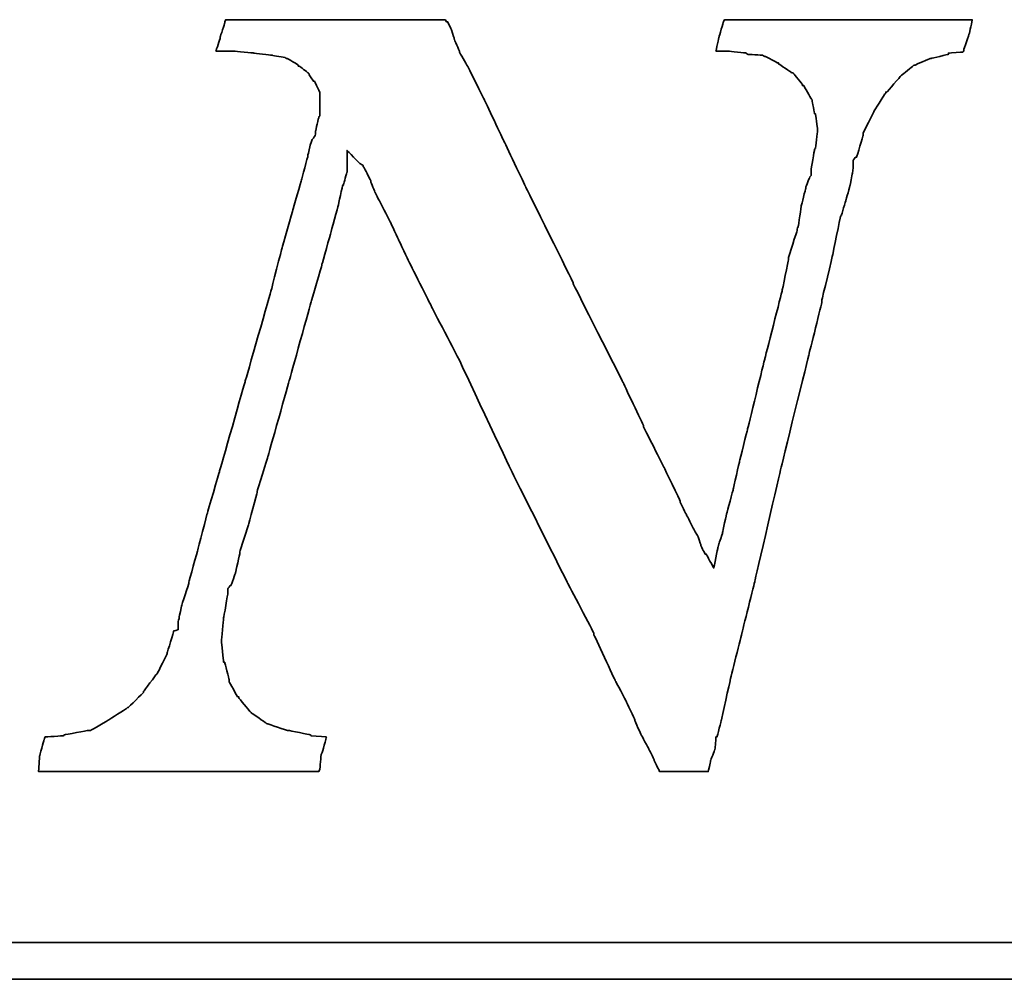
# Model space of a CAD drawing. Header units: millimetres. Extents: x -227 to 3135, y -1502 to 860.
# Tile 578 of 582: x 1254.26 to 1259.64, y -205.29 to -200.05. Entities that reach past the tile are written whole.
import ezdxf

# ---------------------------------------------------------------- set-up
doc = ezdxf.new("R2010")
doc.units = ezdxf.units.MM
doc.layers.add('DIM', color=4, linetype='CONTINUOUS')
doc.layers.add('layer 1', color=7, linetype='CONTINUOUS')

# ---------------------------------------------------------------- blocks, each defined once
blk = doc.blocks.new('TBI MOTION logo(完整正式版)')
at = {"layer": 'layer 1', "color": 22, "lineweight": 35}
for points, knots in [([(58.92625, -7.91875), (58.92625, -7.91875), (58.58625, -7.89375), (58.58625, -7.89375), (58.58625, -7.89375), (58.58625, -7.89375), (58.56625, -7.87125), (58.56625, -7.87125), (58.56625, -7.87125), (58.56625, -7.87125), (58.08375, -7.77375), (58.08375, -7.77375), (58.08375, -7.77375), (58.08375, -7.77375), (58.06125, -7.77375), (58.06125, -7.77375), (58.06125, -7.77375), (58.06125, -7.77375), (57.62625, -7.63125), (57.62625, -7.63125), (57.62625, -7.63125), (57.62625, -7.63125), (57.60625, -7.63125), (57.60625, -7.63125), (57.60625, -7.63125), (57.60625, -7.63125), (57.58125, -7.60625), (57.58125, -7.60625), (57.58125, -7.60625), (57.58125, -7.60625), (57.26625, -7.38875), (57.26625, -7.38875), (57.26625, -7.38875), (57.26625, -7.38875), (57.24625, -7.36875), (57.24625, -7.36875), (57.24625, -7.36875), (57.24625, -7.36875), (57.22125, -7.34375), (57.22125, -7.34375), (57.22125, -7.34375), (57.22125, -7.34375), (56.98125, -7.05375), (56.98125, -7.05375), (56.98125, -7.05375), (56.98125, -7.05375), (56.98125, -7.02875), (56.98125, -7.02875), (56.98125, -7.02875), (56.98125, -7.02875), (56.95625, -7.02875), (56.95625, -7.02875), (56.95625, -7.02875), (56.95625, -7.02875), (56.76625, -6.69625), (56.76625, -6.69625), (56.76625, -6.69625), (56.76625, -6.69625), (56.76625, -6.67125), (56.76625, -6.67125), (56.76625, -6.67125), (56.76625, -6.67125), (56.76625, -6.64875), (56.76625, -6.64875), (56.76625, -6.64875), (56.76625, -6.64875), (56.67125, -6.26375), (56.67125, -6.26375), (56.67125, -6.26375), (56.67125, -6.26375), (56.64625, -6.26375), (56.64625, -6.26375), (56.64625, -6.26375), (56.64625, -6.26375), (56.64625, -6.23875), (56.64625, -6.23875), (56.64625, -6.23875), (56.64625, -6.23875), (56.59625, -5.80875), (56.59625, -5.80875), (56.59625, -5.80875), (56.59625, -5.80875), (56.59625, -5.78375), (56.59625, -5.78375), (56.59625, -5.78375), (56.59625, -5.78375), (56.64625, -5.30375), (56.64625, -5.30375), (56.64625, -5.30375), (56.64625, -5.30375), (56.64625, -5.27875), (56.64625, -5.27875), (56.64625, -5.27875), (56.64625, -5.27875), (56.74125, -4.72875), (56.74125, -4.72875), (56.74125, -4.72875), (56.74125, -4.72875), (56.74125, -4.67875), (56.74125, -4.67875), (56.74125, -4.67875), (56.74125, -4.67875), (56.74125, -4.63375), (56.74125, -4.63375), (56.74125, -4.63375), (56.74125, -4.63375), (56.79125, -4.55875), (56.79125, -4.55875), (56.79125, -4.55875), (56.79125, -4.55875), (56.81125, -4.55875), (56.81125, -4.55875), (56.81125, -4.55875), (56.81125, -4.55875), (56.91125, -4.27375), (56.91125, -4.27375), (56.91125, -4.27375), (56.91125, -4.27375), (57.00625, -3.83874), (57.00625, -3.83874), (57.00625, -3.83874), (57.00625, -3.83874), (57.00625, -3.81374), (57.00625, -3.81374), (57.00625, -3.81374), (57.00625, -3.81374), (57.19875, -3.21374), (57.19875, -3.21374), (57.19875, -3.21374), (57.19875, -3.21374), (57.38625, -2.49625), (57.38625, -2.49625), (57.38625, -2.49625), (57.38625, -2.49625), (57.38625, -2.47374), (57.38625, -2.47374), (57.38625, -2.47374), (57.38625, -2.47374), (57.62625, -1.70375), (57.62625, -1.70375), (57.62625, -1.70375), (57.62625, -1.70375), (58.10625, 0.00125), (58.10625, 0.00125), (58.10625, 0.00125), (58.10625, 0.00125), (58.58625, 1.72625), (58.58625, 1.72625), (58.58625, 1.72625), (58.58625, 1.72625), (58.82625, 2.54125), (58.82625, 2.54125), (58.82625, 2.54125), (58.82625, 2.54125), (58.82625, 2.56374), (58.82625, 2.56374), (58.82625, 2.56374), (58.82625, 2.56374), (59.02125, 3.26125), (59.02125, 3.26125), (59.02125, 3.26125), (59.02125, 3.26125), (59.18625, 3.86125), (59.18625, 3.86125), (59.18625, 3.86125), (59.18625, 3.86125), (59.28625, 4.31875), (59.28625, 4.31875), (59.28625, 4.31875), (59.28625, 4.31875), (59.30625, 4.31875), (59.30625, 4.31875), (59.30625, 4.31875), (59.30625, 4.31875), (59.30625, 4.34125), (59.30625, 4.34125), (59.30625, 4.34125), (59.30625, 4.34125), (59.38125, 4.60625), (59.38125, 4.60625), (59.38125, 4.60625), (59.38125, 4.60625), (59.38125, 4.65125), (59.38125, 4.65125), (59.38125, 4.65125), (59.38125, 4.65125), (59.38125, 5.08625), (59.38125, 5.08625), (59.38125, 5.08625), (59.38125, 5.08625), (59.66625, 4.79624), (59.66625, 4.79624), (59.66625, 4.79624), (59.66625, 4.79624), (59.74125, 4.75124), (59.74125, 4.75124), (59.74125, 4.75124), (59.74125, 4.75124), (59.74125, 4.72624), (59.74125, 4.72624), (59.74125, 4.72624), (59.74125, 4.72624), (59.76125, 4.70124), (59.76125, 4.70124), (59.76125, 4.70124), (59.76125, 4.70124), (59.81125, 4.60625), (59.81125, 4.60625), (59.81125, 4.60625), (59.81125, 4.60625), (59.90625, 4.41125), (59.90625, 4.41125), (59.90625, 4.41125), (59.90625, 4.41125), (59.90625, 4.39125), (59.90625, 4.39125), (59.90625, 4.39125), (59.90625, 4.39125), (60.00375, 4.15124), (60.00375, 4.15124), (60.00375, 4.15124), (60.00375, 4.15124), (60.14625, 3.88374), (60.14625, 3.88374), (60.14625, 3.88374), (60.14625, 3.88374), (60.34125, 3.50124), (60.34125, 3.50124), (60.34125, 3.50124), (60.34125, 3.50124), (60.53125, 3.09125), (60.53125, 3.09125), (60.53125, 3.09125), (60.53125, 3.09125), (60.74625, 2.63625), (60.74625, 2.63625), (60.74625, 2.63625), (60.74625, 2.63625), (61.25125, 1.63124), (61.25125, 1.63124), (61.25125, 1.63124), (61.25125, 1.63124), (61.85125, 0.47625), (61.85125, 0.47625), (61.85125, 0.47625), (61.85125, 0.47625), (63.02625, -2.01874), (63.02625, -2.01874), (63.02625, -2.01874), (63.02625, -2.01874), (64.27625, -4.51374), (64.27625, -4.51374), (64.27625, -4.51374), (64.27625, -4.51374), (64.85125, -5.61375), (64.85125, -5.61375), (64.85125, -5.61375), (64.85125, -5.61375), (64.85125, -5.64125), (64.85125, -5.64125), (64.85125, -5.64125), (64.85125, -5.64125), (65.32875, -6.67125), (65.32875, -6.67125), (65.32875, -6.67125), (65.32875, -6.67125), (65.57125, -7.12875), (65.57125, -7.12875), (65.57125, -7.12875), (65.57125, -7.12875), (65.76125, -7.53625), (65.76125, -7.53625), (65.76125, -7.53625), (65.76125, -7.53625), (65.76125, -7.55625), (65.76125, -7.55625), (65.76125, -7.55625), (65.76125, -7.55625), (65.90375, -7.87125), (65.90375, -7.87125), (65.90375, -7.87125), (65.90375, -7.87125), (66.07125, -8.18125), (66.07125, -8.18125), (66.07125, -8.18125), (66.07125, -8.18125), (66.19125, -8.42375), (66.19125, -8.42375), (66.19125, -8.42375), (66.19125, -8.42375), (66.19125, -8.44375), (66.19125, -8.44375), (66.19125, -8.44375), (66.19125, -8.44375), (66.29125, -8.63875), (66.29125, -8.63875), (66.29125, -8.63875), (66.29125, -8.63875), (66.31125, -8.68625), (66.31125, -8.68625), (66.31125, -8.68625), (66.31125, -8.68625), (66.38375, -8.68625), (66.38375, -8.68625), (66.38375, -8.68625), (66.38375, -8.68625), (66.84125, -8.68625), (66.84125, -8.68625), (66.84125, -8.68625), (66.84125, -8.68625), (67.29625, -8.68625), (67.29625, -8.68625), (67.29625, -8.68625), (67.29625, -8.68625), (67.36625, -8.68625), (67.36625, -8.68625), (67.36625, -8.68625), (67.36625, -8.68625), (67.39125, -8.68625), (67.39125, -8.68625), (67.39125, -8.68625), (67.39125, -8.68625), (67.44125, -8.46875), (67.44125, -8.46875), (67.44125, -8.46875), (67.44125, -8.46875), (67.44125, -8.44375), (67.44125, -8.44375), (67.44125, -8.44375), (67.44125, -8.44375), (67.53625, -8.20375), (67.53625, -8.20375), (67.53625, -8.20375), (67.53625, -8.20375), (67.56125, -7.94375), (67.56125, -7.94375), (67.56125, -7.94375), (67.56125, -7.94375), (67.56125, -7.91875), (67.56125, -7.91875), (67.56125, -7.91875), (67.56125, -7.91875), (67.58625, -7.91875), (67.58625, -7.91875), (67.58625, -7.91875), (67.58625, -7.91875), (67.68125, -7.53625), (67.68125, -7.53625), (67.68125, -7.53625), (67.68125, -7.53625), (67.87375, -6.67125), (67.87375, -6.67125), (67.87375, -6.67125), (67.87375, -6.67125), (68.13625, -5.61375), (68.13625, -5.61375), (68.13625, -5.61375), (68.13625, -5.61375), (68.42375, -4.46374), (68.42375, -4.46374), (68.42375, -4.46374), (68.42375, -4.46374), (68.99875, -1.96874), (68.99875, -1.96874), (68.99875, -1.96874), (68.99875, -1.96874), (69.62625, 0.57625), (69.62625, 0.57625), (69.62625, 0.57625), (69.62625, 0.57625), (69.91125, 1.72625), (69.91125, 1.72625), (69.91125, 1.72625), (69.91125, 1.72625), (69.91125, 1.77625), (69.91125, 1.77625), (69.91125, 1.77625), (69.91125, 1.77625), (70.15125, 2.78124), (70.15125, 2.78124), (70.15125, 2.78124), (70.15125, 2.78124), (70.32125, 3.62125), (70.32125, 3.62125), (70.32125, 3.62125), (70.32125, 3.62125), (70.34125, 3.64625), (70.34125, 3.64625), (70.34125, 3.64625), (70.34125, 3.64625), (70.44125, 3.98125), (70.44125, 3.98125), (70.44125, 3.98125), (70.44125, 3.98125), (70.53625, 4.31875), (70.53625, 4.31875), (70.53625, 4.31875), (70.53625, 4.31875), (70.58125, 4.55875), (70.58125, 4.55875), (70.58125, 4.55875), (70.58125, 4.55875), (70.60625, 4.72624), (70.60625, 4.72624), (70.60625, 4.72624), (70.60625, 4.72624), (70.60625, 4.79624), (70.60625, 4.79624), (70.60625, 4.79624), (70.60625, 4.79624), (70.60625, 4.87125), (70.60625, 4.87125), (70.60625, 4.87125), (70.60625, 4.87125), (70.65625, 4.94125), (70.65625, 4.94125), (70.65625, 4.94125), (70.65625, 4.94125), (70.68125, 4.94125), (70.68125, 4.94125), (70.68125, 4.94125), (70.68125, 4.94125), (70.82125, 5.42125), (70.82125, 5.42125), (70.82125, 5.42125), (70.82125, 5.42125), (70.82125, 5.44625), (70.82125, 5.44625), (70.82125, 5.44625), (70.82125, 5.44625), (70.82125, 5.47125), (70.82125, 5.47125), (70.82125, 5.47125), (70.82125, 5.47125), (71.06125, 5.94625), (71.06125, 5.94625), (71.06125, 5.94625), (71.06125, 5.94625), (71.30125, 6.33124), (71.30125, 6.33124), (71.30125, 6.33124), (71.30125, 6.33124), (71.32625, 6.35625), (71.32625, 6.35625), (71.32625, 6.35625), (71.32625, 6.35625), (71.32625, 6.38124), (71.32625, 6.38124), (71.32625, 6.38124), (71.32625, 6.38124), (71.35125, 6.38124), (71.35125, 6.38124), (71.35125, 6.38124), (71.35125, 6.38124), (71.66125, 6.74125), (71.66125, 6.74125), (71.66125, 6.74125), (71.66125, 6.74125), (71.68625, 6.76625), (71.68625, 6.76625), (71.68625, 6.76625), (71.68625, 6.76625), (71.92625, 6.95624), (71.92625, 6.95624), (71.92625, 6.95624), (71.92625, 6.95624), (71.95125, 6.98125), (71.95125, 6.98125), (71.95125, 6.98125), (71.95125, 6.98125), (71.97625, 6.98125), (71.97625, 6.98125), (71.97625, 6.98125), (71.97625, 6.98125), (72.31125, 7.12624), (72.31125, 7.12624), (72.31125, 7.12624), (72.31125, 7.12624), (72.33375, 7.12624), (72.33375, 7.12624), (72.33375, 7.12624), (72.33375, 7.12624), (72.71625, 7.21875), (72.71625, 7.21875), (72.71625, 7.21875), (72.71625, 7.21875), (72.71625, 7.24624), (72.71625, 7.24624), (72.71625, 7.24624), (72.71625, 7.24624), (72.74125, 7.24624), (72.74125, 7.24624), (72.74125, 7.24624), (72.74125, 7.24624), (73.03124, 7.26624), (73.03124, 7.26624), (73.03124, 7.26624), (73.03124, 7.26624), (73.05375, 7.29125), (73.05375, 7.29125), (73.05375, 7.29125), (73.05375, 7.29125), (73.05375, 7.31625), (73.05375, 7.31625), (73.05375, 7.31625), (73.05375, 7.31625), (73.17625, 7.67625), (73.17625, 7.67625), (73.17625, 7.67625), (73.17625, 7.67625), (73.24625, 7.98625), (73.24625, 7.98625), (73.24625, 7.98625), (73.24625, 7.98625), (73.19625, 7.98625), (73.19625, 7.98625), (73.19625, 7.98625), (73.19625, 7.98625), (72.93625, 7.98625), (72.93625, 7.98625), (72.93625, 7.98625), (72.93625, 7.98625), (72.55125, 7.98625), (72.55125, 7.98625), (72.55125, 7.98625), (72.55125, 7.98625), (72.09625, 7.98625), (72.09625, 7.98625), (72.09625, 7.98625), (72.09625, 7.98625), (71.64125, 7.98625), (71.64125, 7.98625), (71.64125, 7.98625), (71.64125, 7.98625), (70.53625, 7.98625), (70.53625, 7.98625), (70.53625, 7.98625), (70.53625, 7.98625), (69.47875, 7.98625), (69.47875, 7.98625), (69.47875, 7.98625), (69.47875, 7.98625), (68.95125, 7.98625), (68.95125, 7.98625), (68.95125, 7.98625), (68.95125, 7.98625), (68.52125, 7.98625), (68.52125, 7.98625), (68.52125, 7.98625), (68.52125, 7.98625), (68.13625, 7.98625), (68.13625, 7.98625), (68.13625, 7.98625), (68.13625, 7.98625), (67.87375, 7.98625), (67.87375, 7.98625), (67.87375, 7.98625), (67.87375, 7.98625), (67.75125, 7.98625), (67.75125, 7.98625), (67.75125, 7.98625), (67.75125, 7.98625), (67.72625, 7.94125), (67.72625, 7.94125), (67.72625, 7.94125), (67.72625, 7.94125), (67.63125, 7.60625), (67.63125, 7.60625), (67.63125, 7.60625), (67.63125, 7.60625), (67.56125, 7.29125), (67.56125, 7.29125), (67.56125, 7.29125), (67.56125, 7.29125), (67.72625, 7.29125), (67.72625, 7.29125), (67.72625, 7.29125), (67.72625, 7.29125), (67.82625, 7.29125), (67.82625, 7.29125), (67.82625, 7.29125), (67.82625, 7.29125), (67.84625, 7.29125), (67.84625, 7.29125), (67.84625, 7.29125), (67.84625, 7.29125), (68.23125, 7.24624), (68.23125, 7.24624), (68.23125, 7.24624), (68.23125, 7.24624), (68.25875, 7.21875), (68.25875, 7.21875), (68.25875, 7.21875), (68.25875, 7.21875), (68.59125, 7.19624), (68.59125, 7.19624), (68.59125, 7.19624), (68.59125, 7.19624), (68.64125, 7.17125), (68.64125, 7.17125), (68.64125, 7.17125), (68.64125, 7.17125), (68.66625, 7.17125), (68.66625, 7.17125), (68.66625, 7.17125), (68.66625, 7.17125), (68.92625, 7.02624), (68.92625, 7.02624), (68.92625, 7.02624), (68.92625, 7.02624), (68.95125, 7.02624), (68.95125, 7.02624), (68.95125, 7.02624), (68.95125, 7.02624), (68.95125, 7.00624), (68.95125, 7.00624), (68.95125, 7.00624), (68.95125, 7.00624), (69.23875, 6.81125), (69.23875, 6.81125), (69.23875, 6.81125), (69.23875, 6.81125), (69.26625, 6.81125), (69.26625, 6.81125), (69.26625, 6.81125), (69.26625, 6.81125), (69.28625, 6.78625), (69.28625, 6.78625), (69.28625, 6.78625), (69.28625, 6.78625), (69.47875, 6.54875), (69.47875, 6.54875), (69.47875, 6.54875), (69.47875, 6.54875), (69.47875, 6.52375), (69.47875, 6.52375), (69.47875, 6.52375), (69.47875, 6.52375), (69.50625, 6.52375), (69.50625, 6.52375), (69.50625, 6.52375), (69.50625, 6.52375), (69.67125, 6.23625), (69.67125, 6.23625), (69.67125, 6.23625), (69.67125, 6.23625), (69.69375, 6.21125), (69.69375, 6.21125), (69.69375, 6.21125), (69.69375, 6.21125), (69.69375, 6.18625), (69.69375, 6.18625), (69.69375, 6.18625), (69.69375, 6.18625), (69.74625, 5.89875), (69.74625, 5.89875), (69.74625, 5.89875), (69.74625, 5.89875), (69.76625, 5.89875), (69.76625, 5.89875), (69.76625, 5.89875), (69.76625, 5.89875), (69.81375, 5.56625), (69.81375, 5.56625), (69.81375, 5.56625), (69.81375, 5.56625), (69.81375, 5.54125), (69.81375, 5.54125), (69.81375, 5.54125), (69.81375, 5.54125), (69.81375, 5.51625), (69.81375, 5.51625), (69.81375, 5.51625), (69.81375, 5.51625), (69.76625, 5.13125), (69.76625, 5.13125), (69.76625, 5.13125), (69.76625, 5.13125), (69.74625, 5.10874), (69.74625, 5.10874), (69.74625, 5.10874), (69.74625, 5.10874), (69.67125, 4.65125), (69.67125, 4.65125), (69.67125, 4.65125), (69.67125, 4.65125), (69.67125, 4.55875), (69.67125, 4.55875), (69.67125, 4.55875), (69.67125, 4.55875), (69.67125, 4.53125), (69.67125, 4.53125), (69.67125, 4.53125), (69.67125, 4.53125), (69.64625, 4.50874), (69.64625, 4.50874), (69.64625, 4.50874), (69.64625, 4.50874), (69.55125, 4.27125), (69.55125, 4.27125), (69.55125, 4.27125), (69.55125, 4.27125), (69.55125, 4.24625), (69.55125, 4.24625), (69.55125, 4.24625), (69.55125, 4.24625), (69.45375, 3.86125), (69.45375, 3.86125), (69.45375, 3.86125), (69.45375, 3.86125), (69.38625, 3.40624), (69.38625, 3.40624), (69.38625, 3.40624), (69.38625, 3.40624), (69.35875, 3.33125), (69.35875, 3.33125), (69.35875, 3.33125), (69.35875, 3.33125), (69.35875, 3.30875), (69.35875, 3.30875), (69.35875, 3.30875), (69.35875, 3.30875), (69.16625, 2.71125), (69.16625, 2.71125), (69.16625, 2.71125), (69.16625, 2.71125), (69.16625, 2.66375), (69.16625, 2.66375), (69.16625, 2.66375), (69.16625, 2.66375), (69.02625, 1.96374), (69.02625, 1.96374), (69.02625, 1.96374), (69.02625, 1.96374), (68.64125, 0.45624), (68.64125, 0.45624), (68.64125, 0.45624), (68.64125, 0.45624), (68.25875, -1.10625), (68.25875, -1.10625), (68.25875, -1.10625), (68.25875, -1.10625), (68.08625, -1.80125), (68.08625, -1.80125), (68.08625, -1.80125), (68.08625, -1.80125), (67.94625, -2.42625), (67.94625, -2.42625), (67.94625, -2.42625), (67.94625, -2.42625), (67.80125, -2.95375), (67.80125, -2.95375), (67.80125, -2.95375), (67.80125, -2.95375), (67.70625, -3.38375), (67.70625, -3.38375), (67.70625, -3.38375), (67.70625, -3.38375), (67.70625, -3.40875), (67.70625, -3.40875), (67.70625, -3.40875), (67.70625, -3.40875), (67.63125, -3.62375), (67.63125, -3.62375), (67.63125, -3.62375), (67.63125, -3.62375), (67.60625, -3.72125), (67.60625, -3.72125), (67.60625, -3.72125), (67.60625, -3.72125), (67.51125, -4.17375), (67.51125, -4.17375), (67.51125, -4.17375), (67.51125, -4.17375), (67.34625, -3.86374), (67.34625, -3.86374), (67.34625, -3.86374), (67.34625, -3.86374), (67.32125, -3.86374), (67.32125, -3.86374), (67.32125, -3.86374), (67.32125, -3.86374), (67.27125, -3.76874), (67.27125, -3.76874), (67.27125, -3.76874), (67.27125, -3.76874), (67.22625, -3.67374), (67.22625, -3.67374), (67.22625, -3.67374), (67.22625, -3.67374), (67.22625, -3.64875), (67.22625, -3.64875), (67.22625, -3.64875), (67.22625, -3.64875), (67.15125, -3.45375), (67.15125, -3.45375), (67.15125, -3.45375), (67.15125, -3.45375), (67.05625, -3.28875), (67.05625, -3.28875), (67.05625, -3.28875), (67.05625, -3.28875), (66.91125, -3.00125), (66.91125, -3.00125), (66.91125, -3.00125), (66.91125, -3.00125), (66.77125, -2.71375), (66.77125, -2.71375), (66.77125, -2.71375), (66.77125, -2.71375), (66.77125, -2.68875), (66.77125, -2.68875), (66.77125, -2.68875), (66.77125, -2.68875), (66.41125, -1.94374), (66.41125, -1.94374), (66.41125, -1.94374), (66.41125, -1.94374), (65.95125, -1.03375), (65.95125, -1.03375), (65.95125, -1.03375), (65.95125, -1.03375), (65.95125, -1.00875), (65.95125, -1.00875), (65.95125, -1.00875), (65.95125, -1.00875), (65.49625, -0.04874), (65.49625, -0.04874), (65.49625, -0.04874), (65.49625, -0.04874), (64.39375, 2.13624), (64.39375, 2.13624), (64.39375, 2.13624), (64.39375, 2.13624), (64.39375, 2.15624), (64.39375, 2.15624), (64.39375, 2.15624), (64.39375, 2.15624), (63.33625, 4.29125), (63.33625, 4.29125), (63.33625, 4.29125), (63.33625, 4.29125), (62.85625, 5.30125), (62.85625, 5.30125), (62.85625, 5.30125), (62.85625, 5.30125), (62.42625, 6.21125), (62.42625, 6.21125), (62.42625, 6.21125), (62.42625, 6.21125), (62.04125, 6.98125), (62.04125, 6.98125), (62.04125, 6.98125), (62.04125, 6.98125), (61.87375, 7.26624), (61.87375, 7.26624), (61.87375, 7.26624), (61.87375, 7.26624), (61.87375, 7.29125), (61.87375, 7.29125), (61.87375, 7.29125), (61.87375, 7.29125), (61.75625, 7.55625), (61.75625, 7.55625), (61.75625, 7.55625), (61.75625, 7.55625), (61.75625, 7.58124), (61.75625, 7.58124), (61.75625, 7.58124), (61.75625, 7.58124), (61.68375, 7.79375), (61.68375, 7.79375), (61.68375, 7.79375), (61.68375, 7.79375), (61.61125, 7.94125), (61.61125, 7.94125), (61.61125, 7.94125), (61.61125, 7.94125), (61.58625, 7.94125), (61.58625, 7.94125), (61.58625, 7.94125), (61.58625, 7.94125), (61.56375, 7.98625), (61.56375, 7.98625), (61.56375, 7.98625), (61.56375, 7.98625), (61.41875, 7.98625), (61.41875, 7.98625), (61.41875, 7.98625), (61.41875, 7.98625), (61.18125, 7.98625), (61.18125, 7.98625), (61.18125, 7.98625), (61.18125, 7.98625), (60.84125, 7.98625), (60.84125, 7.98625), (60.84125, 7.98625), (60.84125, 7.98625), (60.02625, 7.98625), (60.02625, 7.98625), (60.02625, 7.98625), (60.02625, 7.98625), (59.11625, 7.98625), (59.11625, 7.98625), (59.11625, 7.98625), (59.11625, 7.98625), (58.15625, 7.98625), (58.15625, 7.98625), (58.15625, 7.98625), (58.15625, 7.98625), (57.34125, 7.98625), (57.34125, 7.98625), (57.34125, 7.98625), (57.34125, 7.98625), (57.00625, 7.98625), (57.00625, 7.98625), (57.00625, 7.98625), (57.00625, 7.98625), (56.76625, 7.98625), (56.76625, 7.98625), (56.76625, 7.98625), (56.76625, 7.98625), (56.69125, 7.98625), (56.69125, 7.98625), (56.69125, 7.98625), (56.69125, 7.98625), (56.67125, 7.94125), (56.67125, 7.94125), (56.67125, 7.94125), (56.67125, 7.94125), (56.67125, 7.91625), (56.67125, 7.91625), (56.67125, 7.91625), (56.67125, 7.91625), (56.57125, 7.60625), (56.57125, 7.60625), (56.57125, 7.60625), (56.57125, 7.60625), (56.57125, 7.58124), (56.57125, 7.58124), (56.57125, 7.58124), (56.57125, 7.58124), (56.47625, 7.29125), (56.47625, 7.29125), (56.47625, 7.29125), (56.47625, 7.29125), (56.57125, 7.29125), (56.57125, 7.29125), (56.57125, 7.29125), (56.57125, 7.29125), (56.76625, 7.29125), (56.76625, 7.29125), (56.76625, 7.29125), (56.76625, 7.29125), (56.86125, 7.29125), (56.86125, 7.29125), (56.86125, 7.29125), (56.86125, 7.29125), (56.88625, 7.29125), (56.88625, 7.29125), (56.88625, 7.29125), (56.88625, 7.29125), (57.31625, 7.24624), (57.31625, 7.24624), (57.31625, 7.24624), (57.31625, 7.24624), (57.70125, 7.19624), (57.70125, 7.19624), (57.70125, 7.19624), (57.70125, 7.19624), (57.72625, 7.19624), (57.72625, 7.19624), (57.72625, 7.19624), (57.72625, 7.19624), (58.01125, 7.14624), (58.01125, 7.14624), (58.01125, 7.14624), (58.01125, 7.14624), (58.03625, 7.12624), (58.03625, 7.12624), (58.03625, 7.12624), (58.03625, 7.12624), (58.06125, 7.12624), (58.06125, 7.12624), (58.06125, 7.12624), (58.06125, 7.12624), (58.30125, 6.98125), (58.30125, 6.98125), (58.30125, 6.98125), (58.30125, 6.98125), (58.30125, 6.95624), (58.30125, 6.95624), (58.30125, 6.95624), (58.30125, 6.95624), (58.32375, 6.95624), (58.32375, 6.95624), (58.32375, 6.95624), (58.32375, 6.95624), (58.51625, 6.81125), (58.51625, 6.81125), (58.51625, 6.81125), (58.51625, 6.81125), (58.54125, 6.78625), (58.54125, 6.78625), (58.54125, 6.78625), (58.54125, 6.78625), (58.54125, 6.76625), (58.54125, 6.76625), (58.54125, 6.76625), (58.54125, 6.76625), (58.63625, 6.62124), (58.63625, 6.62124), (58.63625, 6.62124), (58.63625, 6.62124), (58.65875, 6.62124), (58.65875, 6.62124), (58.65875, 6.62124), (58.65875, 6.62124), (58.75625, 6.42625), (58.75625, 6.42625), (58.75625, 6.42625), (58.75625, 6.42625), (58.77875, 6.38124), (58.77875, 6.38124), (58.77875, 6.38124), (58.77875, 6.38124), (58.77875, 6.33124), (58.77875, 6.33124), (58.77875, 6.33124), (58.77875, 6.33124), (58.77875, 6.09125), (58.77875, 6.09125), (58.77875, 6.09125), (58.77875, 6.09125), (58.77875, 5.85125), (58.77875, 5.85125), (58.77875, 5.85125), (58.77875, 5.85125), (58.75625, 5.82625), (58.75625, 5.82625), (58.75625, 5.82625), (58.75625, 5.82625), (58.68625, 5.51625), (58.68625, 5.51625), (58.68625, 5.51625), (58.68625, 5.51625), (58.68625, 5.47125), (58.68625, 5.47125), (58.68625, 5.47125), (58.68625, 5.47125), (58.68625, 5.44625), (58.68625, 5.44625), (58.68625, 5.44625), (58.68625, 5.44625), (58.65875, 5.39625), (58.65875, 5.39625), (58.65875, 5.39625), (58.65875, 5.39625), (58.61125, 5.32624), (58.61125, 5.32624), (58.61125, 5.32624), (58.61125, 5.32624), (58.56625, 5.20375), (58.56625, 5.20375), (58.56625, 5.20375), (58.56625, 5.20375), (58.51625, 4.99125), (58.51625, 4.99125), (58.51625, 4.99125), (58.51625, 4.99125), (58.51625, 4.96625), (58.51625, 4.96625), (58.51625, 4.96625), (58.51625, 4.96625), (58.37125, 4.43625), (58.37125, 4.43625), (58.37125, 4.43625), (58.37125, 4.43625), (58.18125, 3.76625), (58.18125, 3.76625), (58.18125, 3.76625), (58.18125, 3.76625), (57.94125, 2.92624), (57.94125, 2.92624), (57.94125, 2.92624), (57.94125, 2.92624), (57.70125, 1.98874), (57.70125, 1.98874), (57.70125, 1.98874), (57.70125, 1.98874), (57.12625, -0.02374), (57.12625, -0.02374), (57.12625, -0.02374), (57.12625, -0.02374), (56.55125, -2.03875), (56.55125, -2.03875), (56.55125, -2.03875), (56.55125, -2.03875), (56.28625, -2.95375), (56.28625, -2.95375), (56.28625, -2.95375), (56.28625, -2.95375), (56.07125, -3.76874), (56.07125, -3.76874), (56.07125, -3.76874), (56.07125, -3.76874), (55.87625, -4.48874), (55.87625, -4.48874), (55.87625, -4.48874), (55.87625, -4.48874), (55.87625, -4.51374), (55.87625, -4.51374), (55.87625, -4.51374), (55.87625, -4.51374), (55.71125, -5.01625), (55.71125, -5.01625), (55.71125, -5.01625), (55.71125, -5.01625), (55.66125, -5.25375), (55.66125, -5.25375), (55.66125, -5.25375), (55.66125, -5.25375), (55.66125, -5.27875), (55.66125, -5.27875), (55.66125, -5.27875), (55.66125, -5.27875), (55.63625, -5.37375), (55.63625, -5.37375), (55.63625, -5.37375), (55.63625, -5.37375), (55.63625, -5.42375), (55.63625, -5.42375), (55.63625, -5.42375), (55.63625, -5.42375), (55.63625, -5.54125), (55.63625, -5.54125), (55.63625, -5.54125), (55.63625, -5.54125), (55.54125, -5.56875), (55.54125, -5.56875), (55.54125, -5.56875), (55.54125, -5.56875), (55.39625, -6.04875), (55.39625, -6.04875), (55.39625, -6.04875), (55.39625, -6.04875), (55.39625, -6.06875), (55.39625, -6.06875), (55.39625, -6.06875), (55.39625, -6.06875), (55.18125, -6.50375), (55.18125, -6.50375), (55.18125, -6.50375), (55.18125, -6.50375), (55.15625, -6.52875), (55.15625, -6.52875), (55.15625, -6.52875), (55.15625, -6.52875), (54.86875, -6.91125), (54.86875, -6.91125), (54.86875, -6.91125), (54.86875, -6.91125), (54.86875, -6.93375), (54.86875, -6.93375), (54.86875, -6.93375), (54.86875, -6.93375), (54.53125, -7.26875), (54.53125, -7.26875), (54.53125, -7.26875), (54.53125, -7.26875), (54.51125, -7.26875), (54.51125, -7.26875), (54.51125, -7.26875), (54.51125, -7.26875), (54.48625, -7.29625), (54.48625, -7.29625), (54.48625, -7.29625), (54.48625, -7.29625), (54.10375, -7.53625), (54.10375, -7.53625), (54.10375, -7.53625), (54.10375, -7.53625), (53.69625, -7.77375), (53.69625, -7.77375), (53.69625, -7.77375), (53.69625, -7.77375), (53.67125, -7.77375), (53.67125, -7.77375), (53.67125, -7.77375), (53.67125, -7.77375), (53.64625, -7.77375), (53.64625, -7.77375), (53.64625, -7.77375), (53.64625, -7.77375), (53.11625, -7.87125), (53.11625, -7.87125), (53.11625, -7.87125), (53.11625, -7.87125), (53.09625, -7.89375), (53.09625, -7.89375), (53.09625, -7.89375), (53.09625, -7.89375), (52.68625, -7.91875), (52.68625, -7.91875), (52.68625, -7.91875), (52.68625, -7.91875), (52.66125, -7.99125), (52.66125, -7.99125), (52.66125, -7.99125), (52.66125, -7.99125), (52.56625, -8.34875), (52.56625, -8.34875), (52.56625, -8.34875), (52.56625, -8.34875), (52.54125, -8.68625), (52.54125, -8.68625), (52.54125, -8.68625), (52.54125, -8.68625), (52.58875, -8.68625), (52.58875, -8.68625), (52.58875, -8.68625), (52.58875, -8.68625), (52.87625, -8.68625), (52.87625, -8.68625), (52.87625, -8.68625), (52.87625, -8.68625), (53.33625, -8.68625), (53.33625, -8.68625), (53.33625, -8.68625), (53.33625, -8.68625), (53.79125, -8.68625), (53.79125, -8.68625), (53.79125, -8.68625), (53.79125, -8.68625), (54.36625, -8.68625), (54.36625, -8.68625), (54.36625, -8.68625), (54.36625, -8.68625), (55.59125, -8.68625), (55.59125, -8.68625), (55.59125, -8.68625), (55.59125, -8.68625), (56.76625, -8.68625), (56.76625, -8.68625), (56.76625, -8.68625), (56.76625, -8.68625), (57.34125, -8.68625), (57.34125, -8.68625), (57.34125, -8.68625), (57.34125, -8.68625), (57.82125, -8.68625), (57.82125, -8.68625), (57.82125, -8.68625), (57.82125, -8.68625), (58.25125, -8.68625), (58.25125, -8.68625), (58.25125, -8.68625), (58.25125, -8.68625), (58.58625, -8.68625), (58.58625, -8.68625), (58.58625, -8.68625), (58.58625, -8.68625), (58.75625, -8.68625), (58.75625, -8.68625), (58.75625, -8.68625), (58.75625, -8.68625), (58.77875, -8.63875), (58.77875, -8.63875), (58.77875, -8.63875), (58.77875, -8.63875), (58.80625, -8.30375), (58.80625, -8.30375), (58.80625, -8.30375), (58.80625, -8.30375), (58.82625, -8.27875), (58.82625, -8.27875), (58.82625, -8.27875), (58.82625, -8.27875), (58.92625, -7.91875), (58.92625, -7.91875)], [0, 0, 0, 0, 0.003125, 0.003125, 0.003125, 0.00312501, 0.00625, 0.00625, 0.00625, 0.00625001, 0.009375, 0.009375, 0.009375, 0.00937501, 0.0125, 0.0125, 0.0125, 0.01250001, 0.015625, 0.015625, 0.015625, 0.01562501, 0.01875, 0.01875, 0.01875, 0.01875001, 0.021875, 0.021875, 0.021875, 0.02187501, 0.025, 0.025, 0.025, 0.02500001, 0.028125, 0.028125, 0.028125, 0.02812501, 0.03125, 0.03125, 0.03125, 0.03125001, 0.034375, 0.034375, 0.034375, 0.03437501, 0.0375, 0.0375, 0.0375, 0.03750001, 0.040625, 0.040625, 0.040625, 0.04062501, 0.04375, 0.04375, 0.04375, 0.04375001, 0.046875, 0.046875, 0.046875, 0.04687501, 0.05, 0.05, 0.05, 0.05000001, 0.053125, 0.053125, 0.053125, 0.05312501, 0.05625, 0.05625, 0.05625, 0.05625001, 0.059375, 0.059375, 0.059375, 0.05937501, 0.0625, 0.0625, 0.0625, 0.06250001, 0.065625, 0.065625, 0.065625, 0.06562501, 0.06875, 0.06875, 0.06875, 0.06875001, 0.071875, 0.071875, 0.071875, 0.07187501, 0.075, 0.075, 0.075, 0.07500001, 0.078125, 0.078125, 0.078125, 0.07812501, 0.08125, 0.08125, 0.08125, 0.08125001, 0.084375, 0.084375, 0.084375, 0.08437501, 0.0875, 0.0875, 0.0875, 0.08750001, 0.090625, 0.090625, 0.090625, 0.09062501, 0.09375, 0.09375, 0.09375, 0.09375001, 0.096875, 0.096875, 0.096875, 0.09687501, 0.1, 0.1, 0.1, 0.10000001, 0.103125, 0.103125, 0.103125, 0.10312501, 0.10625, 0.10625, 0.10625, 0.10625001, 0.109375, 0.109375, 0.109375, 0.10937501, 0.1125, 0.1125, 0.1125, 0.11250001, 0.115625, 0.115625, 0.115625, 0.11562501, 0.11875, 0.11875, 0.11875, 0.11875001, 0.121875, 0.121875, 0.121875, 0.12187501, 0.125, 0.125, 0.125, 0.12500001, 0.128125, 0.128125, 0.128125, 0.12812501, 0.13125, 0.13125, 0.13125, 0.13125001, 0.134375, 0.134375, 0.134375, 0.13437501, 0.1375, 0.1375, 0.1375, 0.13750001, 0.140625, 0.140625, 0.140625, 0.14062501, 0.14375, 0.14375, 0.14375, 0.14375001, 0.146875, 0.146875, 0.146875, 0.14687501, 0.15, 0.15, 0.15, 0.15000001, 0.153125, 0.153125, 0.153125, 0.15312501, 0.15625, 0.15625, 0.15625, 0.15625001, 0.159375, 0.159375, 0.159375, 0.15937501, 0.1625, 0.1625, 0.1625, 0.16250001, 0.165625, 0.165625, 0.165625, 0.16562501, 0.16875, 0.16875, 0.16875, 0.16875001, 0.171875, 0.171875, 0.171875, 0.17187501, 0.175, 0.175, 0.175, 0.17500001, 0.178125, 0.178125, 0.178125, 0.17812501, 0.18125, 0.18125, 0.18125, 0.18125001, 0.184375, 0.184375, 0.184375, 0.18437501, 0.1875, 0.1875, 0.1875, 0.18750001, 0.190625, 0.190625, 0.190625, 0.19062501, 0.19375, 0.19375, 0.19375, 0.19375001, 0.196875, 0.196875, 0.196875, 0.19687501, 0.2, 0.2, 0.2, 0.20000001, 0.203125, 0.203125, 0.203125, 0.20312501, 0.20625, 0.20625, 0.20625, 0.20625001, 0.209375, 0.209375, 0.209375, 0.20937501, 0.2125, 0.2125, 0.2125, 0.21250001, 0.215625, 0.215625, 0.215625, 0.21562501, 0.21875, 0.21875, 0.21875, 0.21875001, 0.221875, 0.221875, 0.221875, 0.22187501, 0.225, 0.225, 0.225, 0.22500001, 0.228125, 0.228125, 0.228125, 0.22812501, 0.23125, 0.23125, 0.23125, 0.23125001, 0.234375, 0.234375, 0.234375, 0.23437501, 0.2375, 0.2375, 0.2375, 0.23750001, 0.240625, 0.240625, 0.240625, 0.24062501, 0.24375, 0.24375, 0.24375, 0.24375001, 0.246875, 0.246875, 0.246875, 0.24687501, 0.25, 0.25, 0.25, 0.25000001, 0.253125, 0.253125, 0.253125, 0.25312501, 0.25625, 0.25625, 0.25625, 0.25625001, 0.259375, 0.259375, 0.259375, 0.25937501, 0.2625, 0.2625, 0.2625, 0.26250001, 0.265625, 0.265625, 0.265625, 0.26562501, 0.26875, 0.26875, 0.26875, 0.26875001, 0.271875, 0.271875, 0.271875, 0.27187501, 0.275, 0.275, 0.275, 0.27500001, 0.278125, 0.278125, 0.278125, 0.27812501, 0.28125, 0.28125, 0.28125, 0.28125001, 0.284375, 0.284375, 0.284375, 0.28437501, 0.2875, 0.2875, 0.2875, 0.28750001, 0.290625, 0.290625, 0.290625, 0.29062501, 0.29375, 0.29375, 0.29375, 0.29375001, 0.296875, 0.296875, 0.296875, 0.29687501, 0.3, 0.3, 0.3, 0.30000001, 0.303125, 0.303125, 0.303125, 0.30312501, 0.30625, 0.30625, 0.30625, 0.30625001, 0.309375, 0.309375, 0.309375, 0.30937501, 0.3125, 0.3125, 0.3125, 0.31250001, 0.315625, 0.315625, 0.315625, 0.31562501, 0.31875, 0.31875, 0.31875, 0.31875001, 0.321875, 0.321875, 0.321875, 0.32187501, 0.325, 0.325, 0.325, 0.32500001, 0.328125, 0.328125, 0.328125, 0.32812501, 0.33125, 0.33125, 0.33125, 0.33125001, 0.334375, 0.334375, 0.334375, 0.33437501, 0.3375, 0.3375, 0.3375, 0.33750001, 0.340625, 0.340625, 0.340625, 0.34062501, 0.34375, 0.34375, 0.34375, 0.34375001, 0.346875, 0.346875, 0.346875, 0.34687501, 0.35, 0.35, 0.35, 0.35000001, 0.353125, 0.353125, 0.353125, 0.35312501, 0.35625, 0.35625, 0.35625, 0.35625001, 0.359375, 0.359375, 0.359375, 0.35937501, 0.3625, 0.3625, 0.3625, 0.36250001, 0.365625, 0.365625, 0.365625, 0.36562501, 0.36875, 0.36875, 0.36875, 0.36875001, 0.371875, 0.371875, 0.371875, 0.37187501, 0.375, 0.375, 0.375, 0.37500001, 0.378125, 0.378125, 0.378125, 0.37812501, 0.38125, 0.38125, 0.38125, 0.38125001, 0.384375, 0.384375, 0.384375, 0.38437501, 0.3875, 0.3875, 0.3875, 0.38750001, 0.390625, 0.390625, 0.390625, 0.39062501, 0.39375, 0.39375, 0.39375, 0.39375001, 0.396875, 0.396875, 0.396875, 0.39687501, 0.4, 0.4, 0.4, 0.40000001, 0.403125, 0.403125, 0.403125, 0.40312501, 0.40625, 0.40625, 0.40625, 0.40625001, 0.409375, 0.409375, 0.409375, 0.40937501, 0.4125, 0.4125, 0.4125, 0.41250001, 0.415625, 0.415625, 0.415625, 0.41562501, 0.41875, 0.41875, 0.41875, 0.41875001, 0.421875, 0.421875, 0.421875, 0.42187501, 0.425, 0.425, 0.425, 0.42500001, 0.428125, 0.428125, 0.428125, 0.42812501, 0.43125, 0.43125, 0.43125, 0.43125001, 0.434375, 0.434375, 0.434375, 0.43437501, 0.4375, 0.4375, 0.4375, 0.43750001, 0.440625, 0.440625, 0.440625, 0.44062501, 0.44375, 0.44375, 0.44375, 0.44375001, 0.446875, 0.446875, 0.446875, 0.44687501, 0.45, 0.45, 0.45, 0.45000001, 0.453125, 0.453125, 0.453125, 0.45312501, 0.45625, 0.45625, 0.45625, 0.45625001, 0.459375, 0.459375, 0.459375, 0.45937501, 0.4625, 0.4625, 0.4625, 0.46250001, 0.465625, 0.465625, 0.465625, 0.46562501, 0.46875, 0.46875, 0.46875, 0.46875001, 0.471875, 0.471875, 0.471875, 0.47187501, 0.475, 0.475, 0.475, 0.47500001, 0.478125, 0.478125, 0.478125, 0.47812501, 0.48125, 0.48125, 0.48125, 0.48125001, 0.484375, 0.484375, 0.484375, 0.48437501, 0.4875, 0.4875, 0.4875, 0.48750001, 0.490625, 0.490625, 0.490625, 0.49062501, 0.49375, 0.49375, 0.49375, 0.49375001, 0.496875, 0.496875, 0.496875, 0.49687501, 0.5, 0.5, 0.5, 0.50000001, 0.503125, 0.503125, 0.503125, 0.50312501, 0.50625, 0.50625, 0.50625, 0.50625001, 0.509375, 0.509375, 0.509375, 0.50937501, 0.5125, 0.5125, 0.5125, 0.51250001, 0.515625, 0.515625, 0.515625, 0.51562501, 0.51875, 0.51875, 0.51875, 0.51875001, 0.521875, 0.521875, 0.521875, 0.52187501, 0.525, 0.525, 0.525, 0.52500001, 0.528125, 0.528125, 0.528125, 0.52812501, 0.53125, 0.53125, 0.53125, 0.53125001, 0.534375, 0.534375, 0.534375, 0.53437501, 0.5375, 0.5375, 0.5375, 0.53750001, 0.540625, 0.540625, 0.540625, 0.54062501, 0.54375, 0.54375, 0.54375, 0.54375001, 0.546875, 0.546875, 0.546875, 0.54687501, 0.55, 0.55, 0.55, 0.55000001, 0.553125, 0.553125, 0.553125, 0.55312501, 0.55625, 0.55625, 0.55625, 0.55625001, 0.559375, 0.559375, 0.559375, 0.55937501, 0.5625, 0.5625, 0.5625, 0.56250001, 0.565625, 0.565625, 0.565625, 0.56562501, 0.56875, 0.56875, 0.56875, 0.56875001, 0.571875, 0.571875, 0.571875, 0.57187501, 0.575, 0.575, 0.575, 0.57500001, 0.578125, 0.578125, 0.578125, 0.57812501, 0.58125, 0.58125, 0.58125, 0.58125001, 0.584375, 0.584375, 0.584375, 0.58437501, 0.5875, 0.5875, 0.5875, 0.58750001, 0.590625, 0.590625, 0.590625, 0.59062501, 0.59375, 0.59375, 0.59375, 0.59375001, 0.596875, 0.596875, 0.596875, 0.59687501, 0.6, 0.6, 0.6, 0.60000001, 0.603125, 0.603125, 0.603125, 0.60312501, 0.60625, 0.60625, 0.60625, 0.60625001, 0.609375, 0.609375, 0.609375, 0.60937501, 0.6125, 0.6125, 0.6125, 0.61250001, 0.615625, 0.615625, 0.615625, 0.61562501, 0.61875, 0.61875, 0.61875, 0.61875001, 0.621875, 0.621875, 0.621875, 0.62187501, 0.625, 0.625, 0.625, 0.62500001, 0.628125, 0.628125, 0.628125, 0.62812501, 0.63125, 0.63125, 0.63125, 0.63125001, 0.634375, 0.634375, 0.634375, 0.63437501, 0.6375, 0.6375, 0.6375, 0.63750001, 0.640625, 0.640625, 0.640625, 0.64062501, 0.64375, 0.64375, 0.64375, 0.64375001, 0.646875, 0.646875, 0.646875, 0.64687501, 0.65, 0.65, 0.65, 0.65000001, 0.653125, 0.653125, 0.653125, 0.65312501, 0.65625, 0.65625, 0.65625, 0.65625001, 0.659375, 0.659375, 0.659375, 0.65937501, 0.6625, 0.6625, 0.6625, 0.66250001, 0.665625, 0.665625, 0.665625, 0.66562501, 0.66875, 0.66875, 0.66875, 0.66875001, 0.671875, 0.671875, 0.671875, 0.67187501, 0.675, 0.675, 0.675, 0.67500001, 0.678125, 0.678125, 0.678125, 0.67812501, 0.68125, 0.68125, 0.68125, 0.68125001, 0.684375, 0.684375, 0.684375, 0.68437501, 0.6875, 0.6875, 0.6875, 0.68750001, 0.690625, 0.690625, 0.690625, 0.69062501, 0.69375, 0.69375, 0.69375, 0.69375001, 0.696875, 0.696875, 0.696875, 0.69687501, 0.7, 0.7, 0.7, 0.70000001, 0.703125, 0.703125, 0.703125, 0.70312501, 0.70625, 0.70625, 0.70625, 0.70625001, 0.709375, 0.709375, 0.709375, 0.70937501, 0.7125, 0.7125, 0.7125, 0.71250001, 0.715625, 0.715625, 0.715625, 0.71562501, 0.71875, 0.71875, 0.71875, 0.71875001, 0.721875, 0.721875, 0.721875, 0.72187501, 0.725, 0.725, 0.725, 0.72500001, 0.728125, 0.728125, 0.728125, 0.72812501, 0.73125, 0.73125, 0.73125, 0.73125001, 0.734375, 0.734375, 0.734375, 0.73437501, 0.7375, 0.7375, 0.7375, 0.73750001, 0.740625, 0.740625, 0.740625, 0.74062501, 0.74375, 0.74375, 0.74375, 0.74375001, 0.746875, 0.746875, 0.746875, 0.74687501, 0.75, 0.75, 0.75, 0.75000001, 0.753125, 0.753125, 0.753125, 0.75312501, 0.75625, 0.75625, 0.75625, 0.75625001, 0.759375, 0.759375, 0.759375, 0.75937501, 0.7625, 0.7625, 0.7625, 0.76250001, 0.765625, 0.765625, 0.765625, 0.76562501, 0.76875, 0.76875, 0.76875, 0.76875001, 0.771875, 0.771875, 0.771875, 0.77187501, 0.775, 0.775, 0.775, 0.77500001, 0.778125, 0.778125, 0.778125, 0.77812501, 0.78125, 0.78125, 0.78125, 0.78125001, 0.784375, 0.784375, 0.784375, 0.78437501, 0.7875, 0.7875, 0.7875, 0.78750001, 0.790625, 0.790625, 0.790625, 0.79062501, 0.79375, 0.79375, 0.79375, 0.79375001, 0.796875, 0.796875, 0.796875, 0.79687501, 0.8, 0.8, 0.8, 0.80000001, 0.803125, 0.803125, 0.803125, 0.80312501, 0.80625, 0.80625, 0.80625, 0.80625001, 0.809375, 0.809375, 0.809375, 0.80937501, 0.8125, 0.8125, 0.8125, 0.81250001, 0.815625, 0.815625, 0.815625, 0.81562501, 0.81875, 0.81875, 0.81875, 0.81875001, 0.821875, 0.821875, 0.821875, 0.82187501, 0.825, 0.825, 0.825, 0.82500001, 0.828125, 0.828125, 0.828125, 0.82812501, 0.83125, 0.83125, 0.83125, 0.83125001, 0.834375, 0.834375, 0.834375, 0.83437501, 0.8375, 0.8375, 0.8375, 0.83750001, 0.840625, 0.840625, 0.840625, 0.84062501, 0.84375, 0.84375, 0.84375, 0.84375001, 0.846875, 0.846875, 0.846875, 0.84687501, 0.85, 0.85, 0.85, 0.85000001, 0.853125, 0.853125, 0.853125, 0.85312501, 0.85625, 0.85625, 0.85625, 0.85625001, 0.859375, 0.859375, 0.859375, 0.85937501, 0.8625, 0.8625, 0.8625, 0.86250001, 0.865625, 0.865625, 0.865625, 0.86562501, 0.86875, 0.86875, 0.86875, 0.86875001, 0.871875, 0.871875, 0.871875, 0.87187501, 0.875, 0.875, 0.875, 0.87500001, 0.878125, 0.878125, 0.878125, 0.87812501, 0.88125, 0.88125, 0.88125, 0.88125001, 0.884375, 0.884375, 0.884375, 0.88437501, 0.8875, 0.8875, 0.8875, 0.88750001, 0.890625, 0.890625, 0.890625, 0.89062501, 0.89375, 0.89375, 0.89375, 0.89375001, 0.896875, 0.896875, 0.896875, 0.89687501, 0.9, 0.9, 0.9, 0.90000001, 0.903125, 0.903125, 0.903125, 0.90312501, 0.90625, 0.90625, 0.90625, 0.90625001, 0.909375, 0.909375, 0.909375, 0.90937501, 0.9125, 0.9125, 0.9125, 0.91250001, 0.915625, 0.915625, 0.915625, 0.91562501, 0.91875, 0.91875, 0.91875, 0.91875001, 0.921875, 0.921875, 0.921875, 0.92187501, 0.925, 0.925, 0.925, 0.92500001, 0.928125, 0.928125, 0.928125, 0.92812501, 0.93125, 0.93125, 0.93125, 0.93125001, 0.934375, 0.934375, 0.934375, 0.93437501, 0.9375, 0.9375, 0.9375, 0.93750001, 0.940625, 0.940625, 0.940625, 0.94062501, 0.94375, 0.94375, 0.94375, 0.94375001, 0.946875, 0.946875, 0.946875, 0.94687501, 0.95, 0.95, 0.95, 0.95000001, 0.953125, 0.953125, 0.953125, 0.95312501, 0.95625, 0.95625, 0.95625, 0.95625001, 0.959375, 0.959375, 0.959375, 0.95937501, 0.9625, 0.9625, 0.9625, 0.96250001, 0.965625, 0.965625, 0.965625, 0.96562501, 0.96875, 0.96875, 0.96875, 0.96875001, 0.971875, 0.971875, 0.971875, 0.97187501, 0.975, 0.975, 0.975, 0.97500001, 0.978125, 0.978125, 0.978125, 0.97812501, 0.98125, 0.98125, 0.98125, 0.98125001, 0.984375, 0.984375, 0.984375, 0.98437501, 0.9875, 0.9875, 0.9875, 0.98750001, 0.990625, 0.990625, 0.990625, 0.99062501, 0.99375, 0.99375, 0.99375, 0.99375001, 0.996875, 0.996875, 0.996875, 0.99687501, 1, 1, 1, 1]), ([(75.90875, -9.47875), (75.90875, -9.47875), (75.90875, -12.28625), (75.90875, -12.28625), (75.90875, -12.28625), (75.90875, -12.28625), (75.90875, -12.47875), (75.90875, -12.47875), (75.90875, -12.47875), (75.90875, -12.47875), (75.71625, -12.47875), (75.71625, -12.47875), (75.71625, -12.47875), (75.71625, -12.47875), (-88.32875, -12.47875), (-88.32875, -12.47875), (-88.32875, -12.47875), (-88.32875, -12.47875), (-88.32875, -13.29375), (-88.32875, -13.29375), (-88.32875, -13.29375), (-88.32875, -13.29375), (82.89125, -13.29375), (82.89125, -13.29375), (82.89125, -13.29375), (82.89125, -13.29375), (75.90875, -9.47875), (75.90875, -9.47875)], [0, 0, 0, 0, 0.14285714, 0.14285714, 0.14285714, 0.14285715, 0.28571429, 0.28571429, 0.28571429, 0.2857143, 0.42857143, 0.42857143, 0.42857143, 0.42857144, 0.57142857, 0.57142857, 0.57142857, 0.57142858, 0.71428571, 0.71428571, 0.71428571, 0.71428572, 0.85714286, 0.85714286, 0.85714286, 0.85714287, 1, 1, 1, 1])]:
    blk.add_open_spline(points, degree=3, knots=knots, dxfattribs=at)
blk.add_open_spline([(54.86875, -6.91125), (54.86875, -6.91125), (54.86875, -6.93375), (54.86875, -6.93375)], degree=3, dxfattribs=at)

msp = doc.modelspace()

# ---------------------------------------------------------------- block references
at = {"layer": 'DIM', "color": 7, "xscale": 0.246592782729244, "yscale": 0.246592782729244, "zscale": 0.246592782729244}
msp.add_blockref('TBI MOTION logo(完整正式版)', (1241.4029, -202.0152), dxfattribs=at)

doc.saveas('drawing.dxf')
